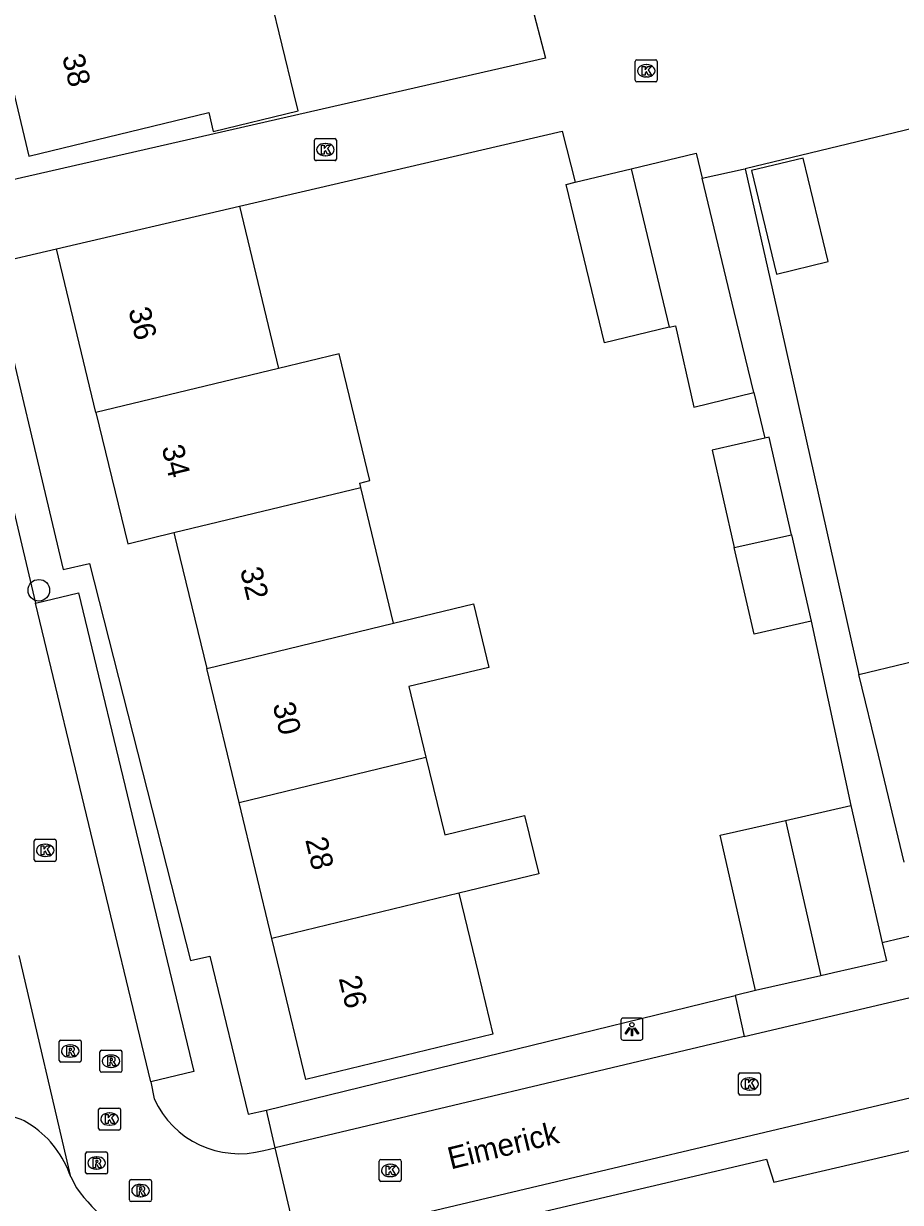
# Model space of a CAD drawing. Extents: x 157793 to 159380, y 380882 to 382313.
# Drawn here: x 158762 to 158801.8, y 381239.6 to 381293.1 of the extents above; entities that cross this region are included whole.
import ezdxf

# ---------------------------------------------------------------- set-up
doc = ezdxf.new("R2010")
doc.units = 0
for name, color, linetype in [('IMGEO_Boom', 7, 'Continuous'), ('IMGEO_Kolk', 7, 'Continuous'), ('IMGEO_Lichtpunt', 7, 'Continuous'), ('IMGEO_Openbare_ruimte_label', 7, 'Continuous'), ('IMGEO_Pand', 7, 'Continuous'), ('IMGEO_Pand_nummerreeks', 7, 'Continuous'), ('IMGEO_Parkeervlak_open', 7, 'Continuous'), ('IMGEO_Rijbaan_lokaal_open', 7, 'Continuous'), ('IMGEO_Rioolput', 7, 'Continuous'), ('IMGEO_Voetpad_open', 7, 'Continuous')]:
    doc.layers.add(name, color=color, linetype=linetype)

msp = doc.modelspace()

# ---------------------------------------------------------------- linework, layer by layer
at = {"layer": 'IMGEO_Boom'}
msp.add_circle((158762.716, 381267.372), 0.489, dxfattribs=at)
at = {"layer": 'IMGEO_Kolk'}
for p, q in [((158789.878, 381291.457), (158790.73, 381291.457)), ((158789.803, 381290.531), (158789.803, 381291.383)), ((158790.291, 381291.237), (158790.316, 381291.237)), ((158790.804, 381291.383), (158790.804, 381290.531)), ((158790.73, 381290.457), (158789.878, 381290.457)), ((158790.314, 381290.677), (158790.289, 381290.677)), ((158775.231, 381286.952), (158775.231, 381287.804)), ((158775.306, 381287.878), (158776.158, 381287.878)), ((158776.232, 381287.804), (158776.232, 381286.952)), ((158775.719, 381287.658), (158775.744, 381287.658)), ((158776.158, 381286.878), (158775.306, 381286.878)), ((158775.742, 381287.098), (158775.717, 381287.098)), ((158762.504, 381255.137), (158762.504, 381255.989)), ((158762.579, 381256.063), (158763.431, 381256.063)), ((158762.992, 381255.843), (158763.017, 381255.843)), ((158763.505, 381255.989), (158763.505, 381255.137)), ((158763.431, 381255.063), (158762.579, 381255.063)), ((158763.015, 381255.283), (158762.99, 381255.283)), ((158794.57, 381245.453), (158795.422, 381245.453)), ((158794.495, 381244.527), (158794.495, 381245.379)), ((158794.983, 381245.233), (158795.008, 381245.233)), ((158795.496, 381245.379), (158795.496, 381244.527)), ((158795.422, 381244.453), (158794.57, 381244.453)), ((158795.006, 381244.673), (158794.981, 381244.673)), ((158765.501, 381243.863), (158766.353, 381243.863)), ((158765.426, 381242.937), (158765.426, 381243.789)), ((158765.914, 381243.643), (158765.939, 381243.643)), ((158766.427, 381243.789), (158766.427, 381242.937)), ((158766.353, 381242.863), (158765.501, 381242.863)), ((158765.937, 381243.083), (158765.912, 381243.083)), ((158778.173, 381240.602), (158778.173, 381241.454)), ((158778.248, 381241.528), (158779.1, 381241.528)), ((158778.661, 381241.308), (158778.686, 381241.308)), ((158779.174, 381241.454), (158779.174, 381240.602)), ((158778.684, 381240.748), (158778.659, 381240.748)), ((158779.1, 381240.528), (158778.248, 381240.528))]:
    msp.add_line(p, q, dxfattribs=at)
for points in [[(158789.878, 381291.457), (158790.73, 381291.457)], [(158789.803, 381290.531), (158789.803, 381291.383)], [(158790.124, 381291.157), (158790.247, 381291.157), (158790.247, 381291.006), (158790.377, 381291.157), (158790.541, 381291.157), (158790.395, 381291.006), (158790.548, 381290.757), (158790.396, 381290.757), (158790.311, 381290.921), (158790.247, 381290.854), (158790.247, 381290.757), (158790.124, 381290.757), (158790.124, 381291.157)], [(158790.804, 381291.383), (158790.804, 381290.531)], [(158790.73, 381290.457), (158789.878, 381290.457)], [(158775.231, 381286.952), (158775.231, 381287.804)], [(158775.306, 381287.878), (158776.158, 381287.878)], [(158776.232, 381287.804), (158776.232, 381286.952)], [(158775.552, 381287.578), (158775.675, 381287.578), (158775.675, 381287.427), (158775.805, 381287.578), (158775.969, 381287.578), (158775.823, 381287.427), (158775.976, 381287.178), (158775.824, 381287.178), (158775.739, 381287.342), (158775.675, 381287.275), (158775.675, 381287.178), (158775.552, 381287.178), (158775.552, 381287.578)], [(158776.158, 381286.878), (158775.306, 381286.878)], [(158762.504, 381255.137), (158762.504, 381255.989)], [(158762.579, 381256.063), (158763.431, 381256.063)], [(158762.825, 381255.763), (158762.948, 381255.763), (158762.948, 381255.612), (158763.078, 381255.763), (158763.242, 381255.763), (158763.096, 381255.612), (158763.249, 381255.363), (158763.097, 381255.363), (158763.012, 381255.527), (158762.948, 381255.46), (158762.948, 381255.363), (158762.825, 381255.363), (158762.825, 381255.763)], [(158763.505, 381255.989), (158763.505, 381255.137)], [(158763.431, 381255.063), (158762.579, 381255.063)], [(158794.57, 381245.453), (158795.422, 381245.453)], [(158794.495, 381244.527), (158794.495, 381245.379)], [(158794.816, 381245.153), (158794.939, 381245.153), (158794.939, 381245.002), (158795.069, 381245.153), (158795.233, 381245.153), (158795.087, 381245.002), (158795.24, 381244.753), (158795.088, 381244.753), (158795.003, 381244.917), (158794.939, 381244.85), (158794.939, 381244.753), (158794.816, 381244.753), (158794.816, 381245.153)], [(158795.496, 381245.379), (158795.496, 381244.527)], [(158795.422, 381244.453), (158794.57, 381244.453)], [(158765.501, 381243.863), (158766.353, 381243.863)], [(158765.426, 381242.937), (158765.426, 381243.789)], [(158765.747, 381243.563), (158765.87, 381243.563), (158765.87, 381243.412), (158766, 381243.563), (158766.164, 381243.563), (158766.018, 381243.412), (158766.171, 381243.163), (158766.019, 381243.163), (158765.934, 381243.327), (158765.87, 381243.26), (158765.87, 381243.163), (158765.747, 381243.163), (158765.747, 381243.563)], [(158766.427, 381243.789), (158766.427, 381242.937)], [(158766.353, 381242.863), (158765.501, 381242.863)], [(158778.173, 381240.602), (158778.173, 381241.454)], [(158778.248, 381241.528), (158779.1, 381241.528)], [(158778.494, 381241.228), (158778.617, 381241.228), (158778.617, 381241.077), (158778.747, 381241.228), (158778.911, 381241.228), (158778.765, 381241.077), (158778.918, 381240.828), (158778.766, 381240.828), (158778.681, 381240.992), (158778.617, 381240.925), (158778.617, 381240.828), (158778.494, 381240.828), (158778.494, 381241.228)], [(158779.174, 381241.454), (158779.174, 381240.602)], [(158779.1, 381240.528), (158778.248, 381240.528)]]:
    msp.add_lwpolyline(points, dxfattribs=at)
for centre, start, end in [((158789.88, 381291.381), 91.552, 178.448), ((158789.88, 381291.381), 91.552, 178.448), ((158790.728, 381291.381), 1.552, 88.448), ((158790.728, 381291.381), 1.552, 88.448), ((158789.88, 381290.533), 181.552, 268.448), ((158789.88, 381290.533), 181.552, 268.448), ((158790.728, 381290.533), 271.552, 358.448), ((158790.728, 381290.533), 271.552, 358.448), ((158775.308, 381287.802), 91.552, 178.448), ((158775.308, 381287.802), 91.552, 178.448), ((158776.156, 381287.802), 1.552, 88.448), ((158776.156, 381287.802), 1.552, 88.448), ((158775.308, 381286.954), 181.552, 268.448), ((158775.308, 381286.954), 181.552, 268.448), ((158776.156, 381286.954), 271.552, 358.448), ((158776.156, 381286.954), 271.552, 358.448), ((158762.581, 381255.987), 91.552, 178.448), ((158762.581, 381255.987), 91.552, 178.448), ((158763.429, 381255.987), 1.552, 88.448), ((158763.429, 381255.987), 1.552, 88.448), ((158762.581, 381255.139), 181.552, 268.448), ((158762.581, 381255.139), 181.552, 268.448), ((158763.429, 381255.139), 271.552, 358.448), ((158763.429, 381255.139), 271.552, 358.448), ((158794.572, 381245.377), 91.552, 178.448), ((158794.572, 381245.377), 91.552, 178.448), ((158795.42, 381245.377), 1.552, 88.448), ((158795.42, 381245.377), 1.552, 88.448), ((158794.572, 381244.529), 181.552, 268.448), ((158794.572, 381244.529), 181.552, 268.448), ((158795.42, 381244.529), 271.552, 358.448), ((158795.42, 381244.529), 271.552, 358.448), ((158765.503, 381243.787), 91.552, 178.448), ((158765.503, 381243.787), 91.552, 178.448), ((158766.351, 381243.787), 1.552, 88.448), ((158766.351, 381243.787), 1.552, 88.448), ((158765.503, 381242.939), 181.552, 268.448), ((158765.503, 381242.939), 181.552, 268.448), ((158766.351, 381242.939), 271.552, 358.448), ((158766.351, 381242.939), 271.552, 358.448), ((158778.25, 381241.452), 91.552, 178.448), ((158778.25, 381241.452), 91.552, 178.448), ((158779.098, 381241.452), 1.552, 88.448), ((158779.098, 381241.452), 1.552, 88.448), ((158778.25, 381240.604), 181.552, 268.448), ((158778.25, 381240.604), 181.552, 268.448), ((158779.098, 381240.604), 271.552, 358.448), ((158779.098, 381240.604), 271.552, 358.448)]:
    msp.add_arc(centre, 0.0765, start, end, dxfattribs=at)
for centre, major_axis, ratio, start_param, end_param in [((158790.29, 381290.957), (-0.387, 0.002), 0.722429, 4.712389, 7.853982), ((158790.315, 381290.957), (-0.39, 0.002), 0.717154, 1.570796, 4.712389), ((158775.718, 381287.378), (-0.387, 0.002), 0.722429, 4.712389, 7.853982), ((158775.743, 381287.378), (-0.39, 0.002), 0.717154, 1.570796, 4.712389), ((158762.991, 381255.563), (-0.387, 0.002), 0.722429, 4.712389, 7.853982), ((158763.016, 381255.563), (-0.39, 0.002), 0.717154, 1.570796, 4.712389), ((158794.982, 381244.953), (-0.387, 0.002), 0.722429, 4.712389, 7.853982), ((158795.007, 381244.953), (-0.39, 0.002), 0.717154, 1.570796, 4.712389), ((158765.913, 381243.363), (-0.387, 0.002), 0.722429, 4.712389, 7.853982), ((158765.938, 381243.363), (-0.39, 0.002), 0.717154, 1.570796, 4.712389), ((158778.66, 381241.028), (-0.387, 0.002), 0.722429, 4.712389, 7.853982), ((158778.685, 381241.028), (-0.39, 0.002), 0.717154, 1.570796, 4.712389)]:
    msp.add_ellipse(centre, major_axis=major_axis, ratio=ratio, start_param=start_param, end_param=end_param, dxfattribs=at)
at = {"layer": 'IMGEO_Lichtpunt'}
for p, q in [((158789.153, 381247.848), (158789.153, 381247.041)), ((158789.153, 381247.848), (158789.153, 381247.041)), ((158790.055, 381247.943), (158789.247, 381247.943)), ((158790.055, 381247.943), (158789.247, 381247.943)), ((158790.149, 381247.041), (158790.149, 381247.848)), ((158790.149, 381247.041), (158790.149, 381247.848)), ((158789.247, 381246.947), (158790.055, 381246.947)), ((158789.247, 381246.947), (158790.055, 381246.947))]:
    msp.add_line(p, q, dxfattribs=at)
for points in [[(158789.527, 381247.512), (158789.566, 381247.484), (158789.378, 381247.222), (158789.34, 381247.249), (158789.527, 381247.512)], [(158789.629, 381247.464), (158789.676, 381247.464), (158789.676, 381247.142), (158789.629, 381247.142), (158789.629, 381247.464)], [(158789.739, 381247.484), (158789.777, 381247.511), (158789.964, 381247.249), (158789.925, 381247.221), (158789.739, 381247.484)]]:
    msp.add_lwpolyline(points, dxfattribs=at)
msp.add_circle((158789.652, 381247.646), 0.0994, dxfattribs=at)
for centre, start, end in [((158789.247, 381247.848), 90, 180), ((158789.247, 381247.848), 90, 180), ((158790.055, 381247.848), 0, 90), ((158790.055, 381247.848), 0, 90), ((158789.247, 381247.041), 180, 270), ((158789.247, 381247.041), 180, 270), ((158790.055, 381247.041), 270, 0), ((158790.055, 381247.041), 270, 360)]:
    msp.add_arc(centre, 0.0946, start, end, dxfattribs=at)
at = {"layer": 'IMGEO_Pand'}
for points in [[(158760.74, 381293.4), (158762.266, 381287.086), (158770.431, 381289.059), (158770.638, 381288.203), (158774.487, 381289.133), (158774.293, 381289.936), (158772.709, 381296.492), (158769.179, 381295.639)], [(158789.61, 381286.508), (158792.562, 381287.221), (158792.835, 381286.089)], [(158798.567, 381282.297), (158797.428, 381286.993), (158795.088, 381286.427), (158796.223, 381281.731), (158798.567, 381282.297)], [(158787.078, 381285.896), (158789.61, 381286.508)], [(158789.61, 381286.508), (158791.35, 381279.315)], [(158795.19, 381276.348), (158794.3, 381280.028), (158792.835, 381286.089)], [(158791.35, 381279.315), (158788.4, 381278.602), (158786.662, 381285.795), (158787.078, 381285.896)], [(158763.513, 381282.877), (158771.826, 381284.808)], [(158771.826, 381284.808), (158773.605, 381277.446)], [(158765.31, 381275.441), (158763.513, 381282.877)], [(158791.35, 381279.315), (158791.624, 381279.381), (158792.469, 381275.691), (158795.19, 381276.348)], [(158777.337, 381272.037), (158777.288, 381272.239), (158777.748, 381272.35), (158776.356, 381278.111), (158773.605, 381277.446)], [(158773.605, 381277.446), (158765.31, 381275.441)], [(158765.31, 381275.441), (158766.75, 381269.48), (158768.848, 381269.987)], [(158796.897, 381269.891), (158795.882, 381274.327), (158795.689, 381274.283)], [(158795.689, 381274.283), (158793.29, 381273.733), (158794.302, 381269.314)], [(158768.848, 381269.987), (158777.337, 381272.037)], [(158778.827, 381265.871), (158777.337, 381272.037)], [(158768.848, 381269.987), (158768.895, 381269.793), (158768.986, 381269.416), (158770.338, 381263.821)], [(158794.302, 381269.314), (158796.897, 381269.891)], [(158796.897, 381269.891), (158797.796, 381265.968)], [(158797.796, 381265.968), (158795.204, 381265.374), (158794.302, 381269.314)], [(158778.827, 381265.871), (158782.457, 381266.748), (158783.151, 381263.872), (158779.522, 381262.996), (158780.297, 381259.79)], [(158770.338, 381263.821), (158778.827, 381265.871)], [(158799.959, 381263.549), (158806.355, 381265.095)], [(158771.808, 381257.739), (158770.338, 381263.821)], [(158802.018, 381255.026), (158800.844, 381259.887), (158799.959, 381263.549)], [(158771.808, 381257.739), (158780.297, 381259.79)], [(158780.297, 381259.79), (158781.149, 381256.263), (158784.777, 381257.14), (158785.417, 381254.489), (158781.79, 381253.612)], [(158773.301, 381251.562), (158771.808, 381257.739)], [(158796.627, 381256.924), (158799.599, 381257.602)], [(158799.599, 381257.602), (158801.021, 381251.367)], [(158795.262, 381249.193), (158795.078, 381250), (158793.653, 381256.246), (158796.627, 381256.924)], [(158796.627, 381256.924), (158798.235, 381249.871)], [(158781.79, 381253.612), (158782.663, 381250), (158783.337, 381247.212), (158774.848, 381245.16), (158773.678, 381250), (158773.301, 381251.562)], [(158781.79, 381253.612), (158773.301, 381251.562)], [(158801.021, 381251.367), (158801.208, 381250.549), (158798.801, 381250), (158798.235, 381249.871)], [(158798.235, 381249.871), (158795.262, 381249.193)]]:
    msp.add_lwpolyline(points, dxfattribs=at)
at = {"layer": 'IMGEO_Parkeervlak_open'}
msp.add_lwpolyline([(158773.049, 381243.767), (158794.34, 381248.968)], dxfattribs=at)
at = {"layer": 'IMGEO_Rijbaan_lokaal_open'}
for points in [[(158839.54, 381294.743), (158807.684, 381287.045), (158807.095, 381289.479), (158794.8, 381286.508)], [(158785.047, 381294.128), (158785.719, 381291.531), (158759.787, 381285.61)], [(158771.826, 381284.808), (158786.485, 381288.212), (158787.078, 381285.896)], [(158792.835, 381286.089), (158794.71, 381286.486), (158794.8, 381286.508)], [(158760.522, 381282.183), (158763.513, 381282.877)], [(158759.537, 381279.578), (158762.57, 381266.788)], [(158767.8, 381245.055), (158762.57, 381266.788)], [(158794.745, 381247.107), (158815.566, 381251.992), (158817.272, 381253.151), (158817.745, 381253.299)], [(158764.162, 381240.738), (158761.816, 381250.785)], [(158794.745, 381247.107), (158773.443, 381242.062)], [(158774.465, 381237.747), (158808.607, 381245.83)], [(158767.8, 381245.055), (158767.952, 381244.284)], [(158772.938, 381241.939), (158773.443, 381242.062)], [(158774.465, 381237.747), (158773.443, 381242.062)], [(158764.162, 381240.738), (158764.423, 381240.236)]]:
    msp.add_lwpolyline(points, dxfattribs=at)
for centre, radius, start, end in [((158771.82, 381246.035), 4.246, 204.3566, 285.2666), ((158761.057, 381241.258), 2.249, 52.966, 111.0927), ((158759.843, 381239.292), 4.555, 18.5108, 55.6634), ((158771.137, 381245.119), 8.302, 216.0302, 246.1735)]:
    msp.add_arc(centre, radius, start, end, dxfattribs=at)
at = {"layer": 'IMGEO_Rioolput'}
for p, q in [((158763.639, 381246.024), (158763.639, 381246.876)), ((158763.714, 381246.95), (158764.566, 381246.95)), ((158764.127, 381246.73), (158764.152, 381246.73)), ((158764.64, 381246.876), (158764.64, 381246.024)), ((158765.566, 381246.488), (158766.418, 381246.488)), ((158764.566, 381245.95), (158763.714, 381245.95)), ((158764.15, 381246.17), (158764.125, 381246.17)), ((158765.491, 381245.562), (158765.491, 381246.414)), ((158765.979, 381246.268), (158766.004, 381246.268)), ((158766.492, 381246.414), (158766.492, 381245.562)), ((158766.418, 381245.488), (158765.566, 381245.488)), ((158766.002, 381245.708), (158765.977, 381245.708)), ((158764.836, 381240.942), (158764.836, 381241.794)), ((158764.911, 381241.868), (158765.763, 381241.868)), ((158765.837, 381241.794), (158765.837, 381240.942)), ((158765.324, 381241.648), (158765.349, 381241.648)), ((158765.763, 381240.868), (158764.911, 381240.868)), ((158765.347, 381241.088), (158765.322, 381241.088)), ((158766.907, 381240.613), (158767.759, 381240.613)), ((158766.832, 381239.687), (158766.832, 381240.539)), ((158767.32, 381240.393), (158767.345, 381240.393)), ((158767.833, 381240.539), (158767.833, 381239.687)), ((158767.759, 381239.613), (158766.907, 381239.613)), ((158767.343, 381239.833), (158767.318, 381239.833))]:
    msp.add_line(p, q, dxfattribs=at)
for points in [[(158763.639, 381246.024), (158763.639, 381246.876)], [(158763.714, 381246.95), (158764.566, 381246.95)], [(158764.228, 381246.648), (158763.976, 381246.65), (158763.976, 381246.25)], [(158764.154, 381246.569), (158764.1, 381246.569), (158764.1, 381246.488)], [(158764.1, 381246.488), (158764.152, 381246.488)], [(158764.64, 381246.876), (158764.64, 381246.024)], [(158765.566, 381246.488), (158766.418, 381246.488)], [(158764.566, 381245.95), (158763.714, 381245.95)], [(158763.976, 381246.25), (158764.1, 381246.25), (158764.1, 381246.412), (158764.111, 381246.412)], [(158764.158, 381246.383), (158764.229, 381246.25), (158764.369, 381246.25), (158764.304, 381246.376)], [(158765.491, 381245.562), (158765.491, 381246.414)], [(158766.08, 381246.186), (158765.828, 381246.188), (158765.828, 381245.788)], [(158765.828, 381245.788), (158765.952, 381245.788), (158765.952, 381245.95), (158765.963, 381245.95)], [(158766.006, 381246.107), (158765.952, 381246.107), (158765.952, 381246.026)], [(158765.952, 381246.026), (158766.004, 381246.026)], [(158766.492, 381246.414), (158766.492, 381245.562)], [(158766.418, 381245.488), (158765.566, 381245.488)], [(158766.01, 381245.921), (158766.081, 381245.788), (158766.221, 381245.788), (158766.156, 381245.914)], [(158764.836, 381240.942), (158764.836, 381241.794)], [(158764.911, 381241.868), (158765.763, 381241.868)], [(158765.837, 381241.794), (158765.837, 381240.942)], [(158765.425, 381241.566), (158765.173, 381241.568), (158765.173, 381241.168)], [(158765.173, 381241.168), (158765.297, 381241.168), (158765.297, 381241.33), (158765.308, 381241.33)], [(158765.351, 381241.487), (158765.297, 381241.487), (158765.297, 381241.406)], [(158765.297, 381241.406), (158765.349, 381241.406)], [(158765.355, 381241.301), (158765.426, 381241.168), (158765.566, 381241.168), (158765.501, 381241.294)], [(158765.763, 381240.868), (158764.911, 381240.868)], [(158766.907, 381240.613), (158767.759, 381240.613)], [(158766.832, 381239.687), (158766.832, 381240.539)], [(158767.421, 381240.311), (158767.169, 381240.313), (158767.169, 381239.913)], [(158767.169, 381239.913), (158767.293, 381239.913), (158767.293, 381240.075), (158767.304, 381240.075)], [(158767.347, 381240.232), (158767.293, 381240.232), (158767.293, 381240.151)], [(158767.293, 381240.151), (158767.345, 381240.151)], [(158767.833, 381240.539), (158767.833, 381239.687)], [(158767.759, 381239.613), (158766.907, 381239.613)], [(158767.351, 381240.046), (158767.422, 381239.913), (158767.562, 381239.913), (158767.497, 381240.039)]]:
    msp.add_lwpolyline(points, dxfattribs=at)
for centre, radius, start, end in [((158763.716, 381246.874), 0.0765, 91.552, 178.448), ((158763.716, 381246.874), 0.0765, 91.552, 178.448), ((158764.136, 381246.677), 0.19, 274.7715, 282.9687), ((158764.16, 381246.473), 0.0964, 77.0061, 93.1865), ((158764.174, 381246.53), 0.0378, 276.6634, 79.6772), ((158764.227, 381246.538), 0.109, 350.3612, 89.416), ((158764.225, 381246.538), 0.112, 277.5842, 350.9817), ((158764.564, 381246.874), 0.0765, 1.552, 88.448), ((158764.564, 381246.874), 0.0765, 1.552, 88.448), ((158765.568, 381246.412), 0.0765, 91.552, 178.448), ((158765.568, 381246.412), 0.0765, 91.552, 178.448), ((158766.416, 381246.412), 0.0765, 1.552, 88.448), ((158766.416, 381246.412), 0.0765, 1.552, 88.448), ((158763.716, 381246.026), 0.0765, 181.552, 268.448), ((158763.716, 381246.026), 0.0765, 181.552, 268.448), ((158764.11, 381246.359), 0.0533, 26.0293, 88.6989), ((158764.209, 381246.323), 0.108, 29.5134, 73.7905), ((158764.564, 381246.026), 0.0765, 271.552, 358.448), ((158764.564, 381246.026), 0.0765, 271.552, 358.448), ((158765.962, 381245.897), 0.0533, 26.0293, 88.6989), ((158765.988, 381246.215), 0.19, 274.7715, 282.9687), ((158766.012, 381246.011), 0.0964, 77.0061, 93.1865), ((158766.026, 381246.068), 0.0378, 276.6634, 79.6772), ((158766.079, 381246.076), 0.109, 350.3612, 89.416), ((158766.077, 381246.076), 0.112, 277.5842, 350.9817), ((158766.061, 381245.861), 0.108, 29.5134, 73.7905), ((158765.568, 381245.564), 0.0765, 181.552, 268.448), ((158765.568, 381245.564), 0.0765, 181.552, 268.448), ((158766.416, 381245.564), 0.0765, 271.552, 358.448), ((158766.416, 381245.564), 0.0765, 271.552, 358.448), ((158764.913, 381241.792), 0.0765, 91.552, 178.448), ((158764.913, 381241.792), 0.0765, 91.552, 178.448), ((158765.761, 381241.792), 0.0765, 1.552, 88.448), ((158765.761, 381241.792), 0.0765, 1.552, 88.448), ((158765.307, 381241.277), 0.0533, 26.0293, 88.6989), ((158765.333, 381241.595), 0.19, 274.7715, 282.9687), ((158765.357, 381241.391), 0.0964, 77.0061, 93.1865), ((158765.371, 381241.448), 0.0378, 276.6634, 79.6772), ((158765.424, 381241.456), 0.109, 350.3612, 89.416), ((158765.422, 381241.456), 0.112, 277.5842, 350.9817), ((158765.406, 381241.241), 0.108, 29.5134, 73.7905), ((158764.913, 381240.944), 0.0765, 181.552, 268.448), ((158764.913, 381240.944), 0.0765, 181.552, 268.448), ((158765.761, 381240.944), 0.0765, 271.552, 358.448), ((158765.761, 381240.944), 0.0765, 271.552, 358.448), ((158766.909, 381240.537), 0.0765, 91.552, 178.448), ((158766.909, 381240.537), 0.0765, 91.552, 178.448), ((158767.757, 381240.537), 0.0765, 1.552, 88.448), ((158767.757, 381240.537), 0.0765, 1.552, 88.448), ((158767.303, 381240.022), 0.0533, 26.0293, 88.6989), ((158767.329, 381240.34), 0.19, 274.7715, 282.9687), ((158767.353, 381240.136), 0.0964, 77.0061, 93.1865), ((158767.367, 381240.193), 0.0378, 276.6634, 79.6772), ((158767.42, 381240.201), 0.109, 350.3612, 89.416), ((158767.418, 381240.201), 0.112, 277.5842, 350.9817), ((158767.402, 381239.986), 0.108, 29.5134, 73.7905), ((158766.909, 381239.689), 0.0765, 181.552, 268.448), ((158766.909, 381239.689), 0.0765, 181.552, 268.448), ((158767.757, 381239.689), 0.0765, 271.552, 358.448), ((158767.757, 381239.689), 0.0765, 271.552, 358.448)]:
    msp.add_arc(centre, radius, start, end, dxfattribs=at)
for centre, major_axis, ratio, start_param, end_param in [((158764.126, 381246.45), (-0.387, 0.002), 0.722429, 4.712389, 7.853982), ((158764.151, 381246.45), (-0.39, 0.002), 0.717154, 1.570796, 4.712389), ((158765.978, 381245.988), (-0.387, 0.002), 0.722429, 4.712389, 7.853982), ((158766.003, 381245.988), (-0.39, 0.002), 0.717154, 1.570796, 4.712389), ((158765.323, 381241.368), (-0.387, 0.002), 0.722429, 4.712389, 7.853982), ((158765.348, 381241.368), (-0.39, 0.002), 0.717154, 1.570796, 4.712389), ((158767.319, 381240.113), (-0.387, 0.002), 0.722429, 4.712389, 7.853982), ((158767.344, 381240.113), (-0.39, 0.002), 0.717154, 1.570796, 4.712389)]:
    msp.add_ellipse(centre, major_axis=major_axis, ratio=ratio, start_param=start_param, end_param=end_param, dxfattribs=at)
at = {"layer": 'IMGEO_Voetpad_open'}
for points in [[(158794.8, 381286.508), (158796.458, 381279.131), (158799.959, 381263.549)], [(158760.522, 381282.183), (158763.828, 381268.31), (158765.023, 381268.592), (158769.599, 381250.564), (158770.489, 381250.755), (158772.226, 381243.591), (158773.049, 381243.767)], [(158795.19, 381276.348), (158795.689, 381274.283)], [(158762.57, 381266.788), (158764.522, 381267.256), (158769.753, 381245.519), (158767.8, 381245.055)], [(158797.796, 381265.968), (158799.599, 381257.602)], [(158802.796, 381251.794), (158801.021, 381251.367)], [(158795.262, 381249.193), (158794.34, 381248.968)], [(158794.34, 381248.968), (158794.745, 381247.107)], [(158773.443, 381242.062), (158773.049, 381243.767)], [(158774.958, 381235.663), (158777.35, 381236.217), (158782.852, 381237.587), (158782.687, 381238.475), (158795.759, 381241.548), (158796.094, 381240.495), (158807.492, 381243.151), (158808.328, 381239.638), (158823.743, 381243.369)]]:
    msp.add_lwpolyline(points, dxfattribs=at)

# ---------------------------------------------------------------- texts
at = {"layer": 'IMGEO_Openbare_ruimte_label'}
msp.add_text('Eimerick', height=1, rotation=13.7165, dxfattribs=at).set_placement((158781.424, 381241.071))
at = {"layer": 'IMGEO_Pand_nummerreeks'}
for s, rotation, p in [('38', 283.5868, (158763.767, 381291.6)), ('36', 283.5849, (158766.776, 381280.103)), ('34', 283.5846, (158768.286, 381273.857)), ('32', 283.5846, (158771.848, 381268.303)), ('30', 283.5851, (158773.329, 381262.172)), ('28', 283.5851, (158774.81, 381256.043)), ('26', 283.5886, (158776.33, 381249.756))]:
    msp.add_text(s, height=1, rotation=rotation, dxfattribs=at).set_placement(p)

doc.saveas('drawing.dxf')
